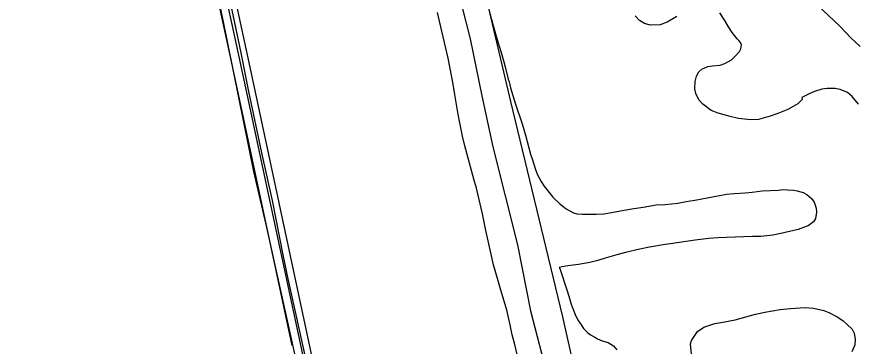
# Model space of a CAD drawing. Extents: x 3424494 to 3462436, y 522220 to 547718.
# Drawn here: x 3455349 to 3456839, y 542108 to 542690 of the extents above; entities that cross this region are included whole.
import ezdxf

# ---------------------------------------------------------------- set-up
doc = ezdxf.new("R2010")
doc.units = 0
for name, color, linetype in [('V-DTCH-CNTR', 7, 'Continuous'), ('V-ROAD-CNTR', 7, 'Continuous'), ('V-SITE-VEGE', 7, 'Continuous'), ('V-TOPO-SHOR', 7, 'Continuous')]:
    doc.layers.add(name, color=color, linetype=linetype)

msp = doc.modelspace()

# ---------------------------------------------------------------- linework, layer by layer
at = {"layer": 'V-DTCH-CNTR'}
for points in [[(3455490.7, 543776.4), (3455509.4, 543695.9), (3455526.7, 543618.2), (3455539.4, 543545.5), (3455555.8, 543464.2), (3455575.1, 543379), (3455599.2, 543272.2), (3455617.4, 543189), (3455633.2, 543118.5), (3455652.6, 543034.9), (3455671.3, 542952.1), (3455690.4, 542872.3), (3455712.4, 542780.9), (3455729.6, 542702.3), (3455746, 542626.5), (3455759.5, 542558), (3455782.4, 542449.6), (3455801, 542365.6), (3455820.6, 542266.2), (3455829.2, 542226.6)], [(3455829.2, 542226.6), (3455865.2, 542064.5), (3455865.9, 542061.2), (3455901.4, 541902.5), (3455937.8, 541740.6), (3455973.7, 541581.8), (3455974.4, 541578.7), (3456015.2, 541393.1), (3456056.3, 541207.4), (3456093.3, 541040.8), (3456097.5, 541021.9), (3456104.4, 540990.6), (3456138.9, 540836.3), (3456153.4, 540775.8), (3456168, 540715.3), (3456182.8, 540654.9), (3456197.8, 540594.4), (3456212.8, 540534.1), (3456228, 540473.7), (3456237.1, 540421.3), (3456247.2, 540372.7)]]:
    msp.add_lwpolyline(points, dxfattribs=at)
at = {"layer": 'V-ROAD-CNTR'}
for points in [[(3455233.8, 544611.3), (3455300.5, 544589.2), (3455310.1, 544570.9), (3455341.6, 544456.8), (3455381.1, 544271.2), (3455498.7, 543742.4), (3455555.6, 543473.7), (3455660.7, 542995.9), (3455745.1, 542606.2), (3455870.9, 542018.7), (3455963.5, 541628.7), (3455996.7, 541458.4), (3456054.2, 541203.5), (3456082.1, 541129.5), (3456084, 541056.6), (3456109, 540947.8), (3456190.4, 540583.2), (3456210.7, 540538.7), (3456239.3, 540392.9), (3456286.8, 540158.8)], [(3455796.1, 544332), (3455875.9, 543970.9), (3455933.2, 543733.8), (3455937.7, 543715.7), (3455938.5, 543712.3), (3456009.6, 543422.7), (3456019.2, 543383.6), (3456086.1, 543100), (3456148.2, 542858.3), (3456223.1, 542540.6), (3456315.4, 542159.4), (3456430.3, 541646.4)], [(3455512.6, 543604.2), (3455540.9, 543470.5), (3455646.1, 542992.7), (3455730.5, 542603), (3455836.3, 542108.6)], [(3455544, 543600.5), (3455570.2, 543476.9), (3455675.4, 542999.1), (3455759.8, 542609.4), (3455866, 542113.2)], [(3455866, 542113.2), (3455885.6, 542022), (3455978.2, 541631.8), (3456011.4, 541461.5), (3456068.6, 541207.8), (3456097, 541132.4), (3456098.9, 541058.5), (3456104.1, 541036.2)]]:
    msp.add_lwpolyline(points, dxfattribs=at)
at = {"layer": 'V-SITE-VEGE'}
for points in [[(3456179.8, 542721.9), (3456188.3, 542689.9), (3456197.7, 542656.3), (3456202.9, 542638.6), (3456206.7, 542627), (3456211.4, 542610.8), (3456213.9, 542601.6), (3456218.9, 542580.2), (3456220.8, 542575), (3456223.4, 542564.8), (3456227.3, 542551.2), (3456232.1, 542535.8), (3456243.6, 542501), (3456249.5, 542481), (3456258.3, 542447.6), (3456262.1, 542437.1), (3456266.8, 542422.1), (3456270.6, 542412.1), (3456277.3, 542399.1), (3456282.4, 542391.4), (3456291.6, 542379.5), (3456298, 542371.4), (3456311.1, 542358.7), (3456315.6, 542355.2), (3456321.7, 542350.7), (3456327.1, 542347.6), (3456334.7, 542343.5), (3456340.3, 542341.8), (3456350.2, 542341.3), (3456359, 542341.1), (3456375.5, 542341.3), (3456388.5, 542342), (3456401.9, 542344), (3456424.4, 542348.2), (3456441.4, 542351.1), (3456457.8, 542353.8), (3456480.9, 542357.4), (3456496.7, 542358.5), (3456519.2, 542360.7), (3456534, 542363.3), (3456549.2, 542366.2), (3456571.5, 542370.2), (3456592.9, 542374.4), (3456605.7, 542376.4), (3456619.3, 542378), (3456638.6, 542379), (3456650.8, 542380.2), (3456668.5, 542382.3), (3456696.8, 542383.6), (3456705.4, 542384.7), (3456713.3, 542384.5), (3456724.3, 542383.4), (3456730.4, 542382.5), (3456741.1, 542379.5), (3456747.8, 542375.8), (3456756.1, 542368.9), (3456760.6, 542362.6), (3456764.4, 542352), (3456764.8, 542344.7), (3456762.9, 542333.5), (3456759.4, 542327.6), (3456750.3, 542320.8), (3456746.3, 542319.1), (3456732.1, 542313.9), (3456701.7, 542306.7), (3456687.7, 542304.1), (3456666.4, 542301.7), (3456651.4, 542301.4), (3456590.3, 542299.2), (3456574.1, 542297.9), (3456550, 542295.1), (3456506.3, 542288.9), (3456496.9, 542287.6), (3456469.1, 542282.9), (3456451.9, 542279.2), (3456426.7, 542273.1), (3456411.5, 542269), (3456390.9, 542263.1), (3456377.5, 542259.2), (3456363.7, 542255.4), (3456343.4, 542252.4), (3456324.8, 542249.9), (3456314.8, 542248.1), (3456309.4, 542246.8), (3456310.4, 542244.8), (3456322.7, 542207.5), (3456326.3, 542196.3), (3456330.6, 542181.7), (3456332.3, 542177.5), (3456337.7, 542163.5), (3456341.9, 542154.7), (3456348.1, 542145.4), (3456352.4, 542139.1), (3456359.8, 542131.3), (3456364.6, 542128), (3456372.3, 542123.3), (3456377.4, 542120.4), (3456385.1, 542117.1), (3456396.2, 542113.9), (3456400.7, 542111.5), (3456405.4, 542108)], [(3456235.2, 542092.9), (3456230.7, 542110.7), (3456226.2, 542127.9), (3456222.3, 542145.5), (3456216.4, 542171.1), (3456205.1, 542210.7), (3456200.2, 542227.1), (3456193.2, 542251.5), (3456183.4, 542294.1), (3456179.3, 542312.5), (3456173.6, 542341.5), (3456162.9, 542387.4), (3456158.3, 542403.3), (3456142.2, 542461.9), (3456138.3, 542479.1), (3456132.6, 542505.6), (3456129.1, 542524.6), (3456124.6, 542552.6), (3456121.6, 542570.9), (3456116.5, 542599.1), (3456113, 542617.1), (3456097.6, 542682.6), (3456093.6, 542697.8)], [(3456517.4, 542691.1), (3456500.3, 542680.8), (3456487.9, 542676.1), (3456470.4, 542675.6), (3456460.3, 542678.5), (3456451.4, 542684), (3456444, 542691.9)], [(3456839.1, 542535.7), (3456827.8, 542549.5), (3456819.8, 542556.2), (3456806.9, 542562), (3456797.8, 542563.5), (3456783.9, 542563.7), (3456774.3, 542562.5), (3456761.1, 542558), (3456752, 542553.9), (3456738.6, 542547.6), (3456739.3, 542543.8), (3456732, 542536.3), (3456723.8, 542531.5), (3456713.9, 542526.5), (3456696.1, 542519), (3456682.9, 542514.7), (3456661.9, 542508.9), (3456647.9, 542508.3), (3456626.7, 542510.2), (3456612, 542513.7), (3456590.6, 542519.8), (3456578.3, 542524.8), (3456563.6, 542535.8), (3456556.7, 542543.5), (3456551, 542554.9), (3456549.3, 542562.7), (3456550.1, 542576), (3456552.3, 542585.4), (3456556.4, 542592.9), (3456562, 542597.8), (3456572.5, 542602.4), (3456580.6, 542603.4), (3456594, 542604.8), (3456602.8, 542607.6), (3456614.1, 542614.4), (3456620.8, 542620.5), (3456628.3, 542628.7), (3456630.7, 542633.6), (3456631.8, 542640.6), (3456630.5, 542645), (3456627.6, 542648.4), (3456624.5, 542651.3), (3456615.5, 542662.6), (3456608.9, 542672.4), (3456602.5, 542683.7), (3456593.8, 542697.6)], [(3456543.7, 542093.3), (3456542, 542111.7), (3456543.7, 542117.6), (3456553.9, 542133.8), (3456565.2, 542141.2), (3456584.8, 542147.6), (3456599.2, 542149.9), (3456620.9, 542154.4), (3456656.9, 542164.3), (3456673.5, 542167.8), (3456700.3, 542172.3), (3456719, 542174.4), (3456745, 542176.2), (3456759.5, 542175.1), (3456777.7, 542171), (3456786.8, 542167.5), (3456802.4, 542159.1), (3456812.1, 542152.5), (3456818.5, 542146.8), (3456827.7, 542137.5), (3456831.2, 542130.5), (3456833.2, 542119.5), (3456832.4, 542110), (3456827.5, 542097.9)], [(3456405.4, 542108), (3456411.5, 542101.1)]]:
    msp.add_lwpolyline(points, dxfattribs=at)
at = {"layer": 'V-TOPO-SHOR'}
msp.add_line((3455790.1, 542323.1), (3455846.5, 542067.8), dxfattribs=at)
for points in [[(3455913.2, 543698.1), (3455922.6, 543674.9), (3455939.3, 543609.8), (3455962.4, 543511.4), (3455994.3, 543385.9), (3456015.8, 543290.5), (3456051.6, 543142.5), (3456052.4, 543137.9), (3456071, 543021.6), (3456099.1, 542872.8), (3456123, 542765.1), (3456151.7, 542651.2), (3456172.5, 542550.4), (3456191.6, 542460.5), (3456235.4, 542286.9), (3456258.6, 542169.9), (3456289.6, 542049.8)], [(3455516.9, 543586.1), (3455581.7, 543283.7), (3455650.5, 542977.2), (3455714, 542684.5), (3455768.4, 542416.6), (3455790.1, 542323.1)], [(3456842.4, 542637.6), (3456825.3, 542653), (3456806.5, 542673.1), (3456765.9, 542711.6)]]:
    msp.add_lwpolyline(points, dxfattribs=at)

doc.saveas('drawing.dxf')
